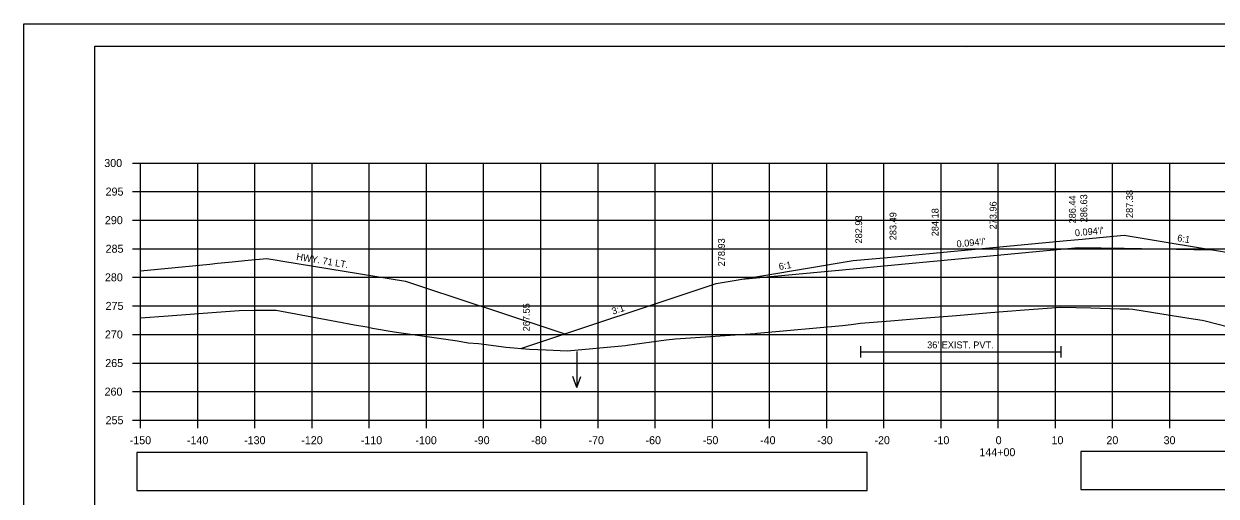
# Model space of a CAD drawing. Extents: x 285 to 4233, y -659 to 3710.
# Drawn here: x 2389.1 to 2597.6, y 2880.3 to 2962.9 of the extents above; entities that cross this region are included whole.
import ezdxf

# ---------------------------------------------------------------- set-up
doc = ezdxf.new("R2010")
doc.units = 0
for name, color, linetype in [('R_Alt Surface', 7, 'Continuous'), ('R_Axis', 7, 'Continuous'), ('R_Axis Annot', 7, 'Continuous'), ('R_Border', 7, 'Continuous'), ('R_Exist Surface', 7, 'Continuous'), ('R_Fin Surface', 7, 'Continuous'), ('R_Grid', 7, 'Continuous'), ('R_No Plot', 7, 'Continuous'), ('R_Water', 7, 'Continuous'), ('R_Water Annot', 7, 'Continuous'), ('R_Xsect Elev', 7, 'Continuous'), ('R_Xsect Slope', 7, 'Continuous')]:
    doc.layers.add(name, color=color, linetype=linetype)

msp = doc.modelspace()

# ---------------------------------------------------------------- linework, layer by layer
at = {"layer": 'R_Alt Surface'}
for points in [[(2514.64, 2918.22), (2534.14, 2920.05), (2540.14, 2920.62), (2540.14, 2920.62), (2573.5, 2923.75), (2581.5, 2923.63), (2596.74, 2923.38)], [(2514.64, 2918.22), (2534.14, 2920.05), (2540.14, 2920.62), (2540.14, 2920.62), (2573.5, 2923.75), (2581.5, 2923.63), (2596.74, 2923.38)], [(2514.64, 2918.22), (2534.14, 2920.05), (2540.14, 2920.62), (2540.14, 2920.62), (2573.5, 2923.75), (2581.5, 2923.63), (2596.74, 2923.38)], [(2535.38, 2906.52), (2535.38, 2904.52)], [(2535.38, 2905.52), (2570.45, 2905.52)], [(2570.45, 2906.52), (2570.45, 2904.52)]]:
    msp.add_lwpolyline(points, dxfattribs=at)
at = {"layer": 'R_Axis'}
for p, q in [((2408.1, 2938.55), (2409.5, 2938.55)), ((2409.5, 2893.55), (2409.5, 2938.55)), ((2408.1, 2933.55), (2409.5, 2933.55)), ((2408.1, 2928.55), (2409.5, 2928.55)), ((2408.1, 2923.55), (2409.5, 2923.55)), ((2408.1, 2918.55), (2409.5, 2918.55)), ((2408.1, 2913.55), (2409.5, 2913.55)), ((2408.1, 2908.55), (2409.5, 2908.55)), ((2408.1, 2903.55), (2409.5, 2903.55)), ((2408.1, 2898.55), (2409.5, 2898.55)), ((2408.1, 2893.55), (2409.5, 2893.55)), ((2409.5, 2893.55), (2709.5, 2893.55)), ((2409.5, 2892.15), (2409.5, 2893.55)), ((2419.5, 2892.15), (2419.5, 2893.55)), ((2429.5, 2892.15), (2429.5, 2893.55)), ((2439.5, 2892.15), (2439.5, 2893.55)), ((2449.5, 2892.15), (2449.5, 2893.55)), ((2459.5, 2892.15), (2459.5, 2893.55)), ((2469.5, 2892.15), (2469.5, 2893.55)), ((2479.5, 2892.15), (2479.5, 2893.55)), ((2489.5, 2892.15), (2489.5, 2893.55)), ((2499.5, 2892.15), (2499.5, 2893.55)), ((2509.5, 2892.15), (2509.5, 2893.55)), ((2519.5, 2892.15), (2519.5, 2893.55)), ((2529.5, 2892.15), (2529.5, 2893.55)), ((2539.5, 2892.15), (2539.5, 2893.55)), ((2549.5, 2892.15), (2549.5, 2893.55)), ((2559.5, 2892.15), (2559.5, 2893.55)), ((2569.5, 2892.15), (2569.5, 2893.55)), ((2579.5, 2892.15), (2579.5, 2893.55)), ((2589.5, 2892.15), (2589.5, 2893.55))]:
    msp.add_line(p, q, dxfattribs=at)
at = {"layer": 'R_Axis Annot'}
for points in [[(2408.87, 2881.26), (2536.56, 2881.26), (2536.56, 2887.91), (2408.87, 2887.91)], [(2573.96, 2881.43), (2714.32, 2881.43), (2714.32, 2888.08), (2573.96, 2888.08)]]:
    msp.add_lwpolyline(points, close=True, dxfattribs=at)
at = {"layer": 'R_Border'}
for p, q in [((2401.5, 2959.01), (2717.68, 2959.01)), ((2401.5, 2753.55), (2401.5, 2959.01)), ((2554.02, 2958.75), (2554.02, 2958.75)), ((2554.02, 2958.75), (2554.02, 2958.75))]:
    msp.add_line(p, q, dxfattribs=at)
at = {"layer": 'R_Exist Surface'}
msp.add_lwpolyline([(2409.5, 2911.45), (2414.32, 2911.82), (2422.76, 2912.48), (2426.72, 2912.76), (2429.56, 2912.81), (2430.47, 2912.81), (2431.54, 2912.82), (2433.2, 2912.78), (2443.81, 2910.82), (2446.91, 2910.25), (2449.1, 2909.87), (2450.06, 2909.68), (2453.88, 2909.03), (2464.93, 2907.44), (2466.78, 2907.06), (2468.61, 2906.95), (2472.54, 2906.44), (2473.39, 2906.31), (2477.54, 2905.97), (2480.44, 2905.87), (2484.08, 2905.67), (2494.29, 2906.6), (2494.6, 2906.68), (2501.43, 2907.63), (2503.04, 2907.76), (2516.98, 2908.75), (2517.35, 2908.78), (2517.96, 2908.83), (2532.25, 2910.14), (2533.78, 2910.32), (2535.38, 2910.52), (2540.67, 2910.94), (2546.11, 2911.38), (2552.2, 2911.9), (2558.13, 2912.4), (2564.11, 2912.85), (2570.45, 2913.34), (2575.69, 2913.19), (2580.77, 2913.06), (2582.35, 2913.02), (2583.05, 2912.99), (2592.82, 2911.41), (2595.16, 2911.03), (2595.66, 2910.91), (2608.18, 2907.75)], dxfattribs=at)
at = {"layer": 'R_Fin Surface'}
for points in [[(2476.02, 2906.1), (2510.14, 2917.47), (2534.14, 2921.47), (2540.14, 2922.04), (2547.5, 2922.73), (2571.5, 2924.98), (2573.5, 2925.17), (2581.5, 2925.92), (2601.5, 2922.59), (2644.68, 2908.2)], [(2409.5, 2919.68), (2421.61, 2920.88), (2422.93, 2921.01), (2425.51, 2921.26), (2428.35, 2921.54), (2431.57, 2921.86), (2433.41, 2921.56), (2434.41, 2921.39), (2455.82, 2917.86), (2468.81, 2913.58), (2469.65, 2913.3), (2470.51, 2913.02), (2483.7, 2908.66)]]:
    msp.add_lwpolyline(points, dxfattribs=at)
at = {"layer": 'R_Grid'}
for p, q in [((2409.5, 2938.55), (2709.5, 2938.55)), ((2409.5, 2893.55), (2409.5, 2938.55)), ((2419.5, 2893.55), (2419.5, 2938.55)), ((2429.5, 2893.55), (2429.5, 2938.55)), ((2439.5, 2893.55), (2439.5, 2938.55)), ((2449.5, 2893.55), (2449.5, 2938.55)), ((2459.5, 2893.55), (2459.5, 2938.55)), ((2469.5, 2893.55), (2469.5, 2938.55)), ((2479.5, 2893.55), (2479.5, 2938.55)), ((2489.5, 2893.55), (2489.5, 2938.55)), ((2499.5, 2893.55), (2499.5, 2938.55)), ((2509.5, 2893.55), (2509.5, 2938.55)), ((2519.5, 2893.55), (2519.5, 2938.55)), ((2529.5, 2893.55), (2529.5, 2938.55)), ((2539.5, 2893.55), (2539.5, 2938.55)), ((2549.5, 2893.55), (2549.5, 2938.55)), ((2559.5, 2893.55), (2559.5, 2938.55)), ((2569.5, 2893.55), (2569.5, 2938.55)), ((2579.5, 2893.55), (2579.5, 2938.55)), ((2589.5, 2893.55), (2589.5, 2938.55)), ((2409.5, 2933.55), (2709.5, 2933.55)), ((2409.5, 2928.55), (2709.5, 2928.55)), ((2409.5, 2923.55), (2709.5, 2923.55)), ((2409.5, 2918.55), (2709.5, 2918.55)), ((2409.5, 2913.55), (2709.5, 2913.55)), ((2409.5, 2908.55), (2709.5, 2908.55)), ((2409.5, 2903.55), (2709.5, 2903.55)), ((2409.5, 2898.55), (2709.5, 2898.55)), ((2409.5, 2893.55), (2709.5, 2893.55))]:
    msp.add_line(p, q, dxfattribs=at)
at = {"layer": 'R_No Plot'}
msp.add_line((2389.1, 2962.9), (2722.43, 2962.9), dxfattribs=at)
for points in [[(2389.09, 2962.9), (2722.43, 2962.9), (2722.43, 2749.56), (2389.09, 2749.56)], [(2635.42, 2959.01), (2655.04, 2959.01), (2655.04, 2949.13), (2671.15, 2949.13), (2694.35, 2949.13), (2694.47, 2920.97), (2717.68, 2920.97), (2717.68, 2753.55), (2401.5, 2753.55), (2401.5, 2959.01)]]:
    msp.add_lwpolyline(points, close=True, dxfattribs=at)
at = {"layer": 'R_Water Annot'}
for p, q in [((2485.81, 2905.56), (2485.81, 2899.28)), ((2485.81, 2899.28), (2485.11, 2901.2)), ((2485.81, 2899.28), (2486.51, 2901.2))]:
    msp.add_line(p, q, dxfattribs=at)
at = {"layer": 'R_Xsect Elev'}
msp.add_line((2559.5, 2912.5), (2559.5, 2933.12), dxfattribs=at)

# ---------------------------------------------------------------- texts
at = {"layer": 'R_Axis Annot'}
for s, p in [('300', (2403.16, 2937.85)), ('295', (2403.39, 2932.85)), ('290', (2403.27, 2927.85)), ('285', (2403.39, 2922.85)), ('280', (2403.27, 2917.85)), ('275', (2403.39, 2912.85)), ('270', (2403.27, 2907.85)), ('265', (2403.33, 2902.85)), ('260', (2403.21, 2897.85)), ('255', (2403.39, 2892.85)), ('-150', (2407.61, 2889.35)), ('-140', (2417.61, 2889.35)), ('-130', (2427.61, 2889.35)), ('-120', (2437.61, 2889.35)), ('-110', (2448.01, 2889.35)), ('-100', (2457.56, 2889.35)), ('-90', (2467.84, 2889.35)), ('-80', (2477.84, 2889.35)), ('-70', (2487.84, 2889.35)), ('-60', (2497.81, 2889.35)), ('-50', (2507.84, 2889.35)), ('-40', (2517.84, 2889.35)), ('-30', (2527.84, 2889.35)), ('-20', (2537.84, 2889.35)), ('-10', (2548.24, 2889.35)), ('0', (2559.04, 2889.35)), ('10', (2568.81, 2889.35)), ('20', (2578.41, 2889.35)), ('30', (2588.41, 2889.35)), ('144+00', (2556.19, 2887.25))]:
    msp.add_text(s, height=1.4, dxfattribs=at).set_placement(p)
at = {"layer": 'R_Water'}
msp.add_text('HWY. 71 LT.', height=1.2, rotation=350.6339, dxfattribs=at).set_placement((2436.68, 2921.63))
msp.add_text("36' EXIST. PVT.", height=1.2, dxfattribs=at).set_placement((2547.06, 2906.13))
at = {"layer": 'R_Xsect Elev'}
for s, p in [('287.38', (2583.05, 2928.92)), ('273.96', (2559.2, 2926.94)), ('286.44', (2573.05, 2927.98)), ('286.63', (2575.05, 2928.17)), ('283.49', (2541.69, 2925.04)), ('284.18', (2549.05, 2925.73)), ('282.93', (2535.69, 2924.47)), ('278.93', (2511.69, 2920.47)), ('267.55', (2477.57, 2909.1))]:
    msp.add_text(s, height=1.2, rotation=90, dxfattribs=at).set_placement(p)
at = {"layer": 'R_Xsect Slope'}
for s, rotation, p in [("0.094'/'", 5.37, (2552.26, 2923.78)), ("0.094'/'", 5.37, (2572.95, 2925.72)), ('6:1', 350.5377, (2590.73, 2924.89)), ('6:1', 9.4623, (2521.21, 2919.82)), ('3:1', 18.4349, (2492.13, 2912))]:
    msp.add_text(s, height=1.2, rotation=rotation, dxfattribs=at).set_placement(p)

doc.saveas('drawing.dxf')
